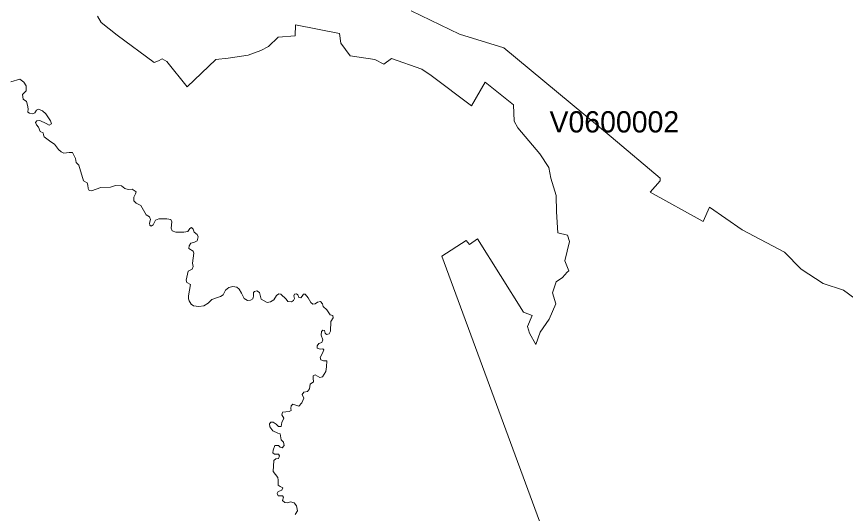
# Model space of a CAD drawing. Extents: x 369010 to 735936, y 6377141 to 6616555.
# Drawn here: x 585055 to 588952, y 6441587 to 6443924 of the extents above; entities that cross this region are included whole.
import ezdxf
from ezdxf.enums import TextEntityAlignment as Align

# ---------------------------------------------------------------- set-up
doc = ezdxf.new("R2010")
doc.units = 0
doc.header["$LTSCALE"] = 40
doc.layers.add('3', color=7, linetype='Continuous', lineweight=13)
doc.layers.add('4', color=7, linetype='Continuous')

msp = doc.modelspace()

# ---------------------------------------------------------------- linework, layer by layer
at = {"layer": '3'}
for points in [[(589145.25, 6442487.43), (588943.17, 6442637.21), (588847.51, 6442667.83), (588743.91, 6442734.86), (588665.95, 6442815.95), (588467.68, 6442921.05), (588312.93, 6443027.8), (588284.13, 6442959.45), (588034.72, 6443097.48), (588082.05, 6443151.26), (588082.05, 6443163.18), (587850.68, 6443358.14), (587346.06, 6443777.2), (587137.19, 6443841.25), (586910.12, 6443950.32)], [(586910.12, 6443950.32), (587137.19, 6443841.25), (587346.06, 6443777.2), (587850.68, 6443358.14), (588082.05, 6443163.18), (588082.05, 6443151.26), (588034.72, 6443097.48), (588284.13, 6442959.45), (588312.93, 6443027.8), (588467.68, 6442921.05), (588665.95, 6442815.95), (588743.91, 6442734.86), (588847.51, 6442667.83), (588943.17, 6442637.21), (589145.25, 6442487.43)], [(585435.15, 6443925.16), (585453.52, 6443896.2), (585528.33, 6443835.79), (585701.78, 6443708.52), (585722.8, 6443714.97), (585739.84, 6443724.24), (585762.02, 6443712.49), (585857.18, 6443593.99), (585992.4, 6443721.43), (586050.16, 6443727.88), (586144.5, 6443742.44), (586203.58, 6443764.79), (586240.33, 6443783.16), (586285.01, 6443826.52), (586365.12, 6443833.14), (586366.27, 6443884.28), (586573.32, 6443844.73), (586579.94, 6443798.72), (586623.14, 6443739.63), (586739.49, 6443721.26), (586782.68, 6443700.24), (586818.1, 6443726.39), (586960.76, 6443675.91), (587004.13, 6443647.11), (587193.96, 6443504.62), (587258.34, 6443615.01), (587392.07, 6443508.59), (587394.72, 6443431.13), (587411.76, 6443400.84), (587514.87, 6443278.7)], [(586050.16, 6443727.88), (585992.4, 6443721.43), (585857.18, 6443593.99), (585762.02, 6443712.49), (585739.84, 6443724.24), (585722.8, 6443714.97), (585701.78, 6443708.52), (585528.33, 6443835.79), (585453.52, 6443896.2), (585435.15, 6443925.16)], [(587535.89, 6441490.76), (587054.61, 6442796.92), (587168.64, 6442870.57), (587184.53, 6442850.87), (587222.59, 6442878.51), (587438.58, 6442532.61), (587479.12, 6442518.21), (587458.27, 6442465.58), (587467.37, 6442434.14), (587496.17, 6442381.51), (587517.19, 6442439.27), (587559.23, 6442499.68), (587590.67, 6442572.33), (587574.78, 6442623.64), (587592, 6442676.1), (587622.12, 6442697.12), (587644.46, 6442722.11), (587651.74, 6442727.57), (587633.37, 6442774.91), (587654.39, 6442865.44), (587646.45, 6442895.73), (587600.6, 6442906.15), (587593.98, 6443005.79), (587592.66, 6443082.08), (587567.67, 6443163.51), (587557.24, 6443213.49), (587514.87, 6443278.7), (587411.76, 6443400.84), (587394.72, 6443431.13), (587392.07, 6443508.59), (587258.34, 6443615.01), (587193.96, 6443504.62), (587004.13, 6443647.11), (586960.76, 6443675.91), (586818.1, 6443726.39), (586782.68, 6443700.24), (586739.49, 6443721.26), (586623.14, 6443739.63), (586579.94, 6443798.72), (586573.32, 6443844.73), (586366.27, 6443884.28), (586365.12, 6443833.14), (586285.01, 6443826.52), (586240.33, 6443783.16), (586203.58, 6443764.79), (586144.5, 6443742.44), (586050.16, 6443727.88)], [(585639.88, 6443034.42), (585617.87, 6443045.84), (585606.78, 6443056.6), (585606.11, 6443073.81), (585614.22, 6443089.7), (585616.87, 6443099.13), (585598.67, 6443112.54), (585580.46, 6443111.05), (585563.58, 6443114.52), (585549.02, 6443128.26), (585519.72, 6443129.42), (585497.21, 6443120.81), (585450.87, 6443120.32), (585408.01, 6443104.76), (585397.25, 6443106.41), (585391.46, 6443115.18), (585390.13, 6443131.24), (585387.15, 6443141.33), (585369.28, 6443151.76), (585347.6, 6443225.58), (585336.18, 6443236.83), (585332.04, 6443256.03), (585318.63, 6443284.16), (585302.75, 6443285.16), (585278.09, 6443280.52), (585264.35, 6443287.81), (585252.1, 6443299.06), (585233.57, 6443324.05), (585216.35, 6443333.82), (585185.07, 6443358.81), (585182.26, 6443367.58), (585180.27, 6443376.52), (585165.38, 6443383.63), (585158.76, 6443402.83), (585149.32, 6443414.08), (585144.86, 6443424.84), (585150.98, 6443433.28), (585165.05, 6443435.27), (585194.18, 6443420.7), (585209.24, 6443412.6), (585219.17, 6443419.05), (585214.7, 6443433.28), (585192.35, 6443466.55), (585176.96, 6443480.45), (585159.09, 6443487.57), (585148.5, 6443482.77), (585140.55, 6443470.36), (585129.96, 6443465.89), (585116.55, 6443468.7), (585107.45, 6443473.5), (585109.44, 6443490.05), (585107.12, 6443507.59), (585101.99, 6443523.81), (585086.76, 6443535.56), (585083.12, 6443556.75), (585100.67, 6443573.8), (585100.33, 6443598.46), (585089.91, 6443615.34), (585070.54, 6443629.24), (585028.51, 6443616.83)], [(585028.51, 6443616.83), (585070.54, 6443629.24), (585089.91, 6443615.34), (585100.33, 6443598.46), (585100.67, 6443573.8), (585083.12, 6443556.75), (585086.76, 6443535.56), (585101.99, 6443523.81), (585107.12, 6443507.59), (585109.44, 6443490.05), (585107.45, 6443473.5), (585116.55, 6443468.7), (585129.96, 6443465.89), (585140.55, 6443470.36), (585148.5, 6443482.77), (585159.09, 6443487.57), (585176.96, 6443480.45), (585192.35, 6443466.55), (585214.7, 6443433.28), (585219.17, 6443419.05), (585209.24, 6443412.6), (585194.18, 6443420.7), (585165.05, 6443435.27), (585150.98, 6443433.28), (585144.86, 6443424.84), (585149.32, 6443414.08), (585158.76, 6443402.83), (585165.38, 6443383.63), (585180.27, 6443376.52), (585182.26, 6443367.58), (585185.07, 6443358.81), (585216.35, 6443333.82), (585233.57, 6443324.05), (585252.1, 6443299.06), (585264.35, 6443287.81), (585278.09, 6443280.52), (585302.75, 6443285.16), (585318.63, 6443284.16), (585332.04, 6443256.03), (585336.18, 6443236.83), (585347.6, 6443225.58), (585369.28, 6443151.76), (585387.15, 6443141.33), (585390.13, 6443131.24), (585391.46, 6443115.18), (585397.25, 6443106.41), (585408.01, 6443104.76), (585450.87, 6443120.32), (585497.21, 6443120.81), (585519.72, 6443129.42), (585549.02, 6443128.26), (585563.58, 6443114.52), (585580.46, 6443111.05)], [(587514.87, 6443278.7), (587557.24, 6443213.49), (587567.67, 6443163.51), (587592.66, 6443082.08), (587593.98, 6443005.79), (587600.6, 6442906.15), (587646.45, 6442895.73), (587654.39, 6442865.44), (587633.37, 6442774.91), (587651.74, 6442727.57), (587644.46, 6442722.11), (587622.12, 6442697.12), (587592, 6442676.1), (587574.78, 6442623.64), (587590.67, 6442572.33), (587559.23, 6442499.68), (587517.19, 6442439.27), (587496.17, 6442381.51), (587467.37, 6442434.14), (587458.27, 6442465.58), (587479.12, 6442518.21), (587438.58, 6442532.61), (587222.59, 6442878.51), (587184.53, 6442850.87), (587168.64, 6442870.57), (587054.61, 6442796.92), (587535.89, 6441490.76)], [(585580.46, 6443111.05), (585598.67, 6443112.54), (585616.87, 6443099.13), (585614.22, 6443089.7), (585606.11, 6443073.81), (585606.78, 6443056.6), (585617.87, 6443045.84), (585639.88, 6443034.42), (585664.87, 6442990.56), (585680.43, 6442981.13), (585685.39, 6442969.54), (585680.1, 6442952.33), (585681.75, 6442943.23), (585688.04, 6442937.43), (585697.31, 6442943.89), (585707.73, 6442966.4), (585723.95, 6442972.85), (585761.69, 6442972.85), (585780.22, 6442969.38), (585784.69, 6442957.79), (585782.54, 6442928.83), (585787.34, 6442916.08), (585804.22, 6442909.63), (585841.3, 6442909.96), (585861.16, 6442913.44), (585869.27, 6442927.67), (585878.37, 6442931.31), (585886.15, 6442923.53), (585890.62, 6442909.13), (585904.35, 6442898.37), (585909.48, 6442888.11), (585904.35, 6442868.58), (585892.6, 6442862.96), (585874.4, 6442858.16), (585866.95, 6442845.74), (585865.29, 6442833.17), (585885.15, 6442820.75), (585888.3, 6442810.16), (585882.18, 6442763.49), (585885.49, 6442748.43), (585881.18, 6442736.18), (585862.65, 6442726.91), (585852.72, 6442683.38), (585856.19, 6442673.62), (585873.07, 6442663.86), (585868.94, 6442637.04), (585864.3, 6442610.4), (585864.3, 6442596), (585866.62, 6442586.56), (585875.72, 6442571.67), (585886.81, 6442563.89), (585912.46, 6442560.58), (585935.14, 6442563.89), (585956.65, 6442575.31), (585973.53, 6442593.68), (586004.65, 6442604.6), (586014.41, 6442606.26), (586026.16, 6442615.03), (586037.75, 6442636.71), (586053.14, 6442648.63), (586072.17, 6442653.59), (586090.38, 6442651.61), (586102.46, 6442641.51), (586113.55, 6442622.15), (586125.47, 6442597.49), (586141.35, 6442588.72), (586154.43, 6442590.37), (586166.51, 6442596.5), (586169.66, 6442607.91), (586169.66, 6442625.46), (586173.63, 6442630.75), (586184.22, 6442633.9), (586197.3, 6442625.62), (586204.74, 6442594.51), (586233.37, 6442579.45), (586248.93, 6442582.1), (586265.48, 6442591.2), (586277.9, 6442611.39), (586287.99, 6442619.33), (586298.25, 6442618.01), (586322.75, 6442594.67), (586330.53, 6442583.59), (586347.41, 6442582.26), (586357.83, 6442588.72), (586361.97, 6442597.65), (586358.66, 6442610.73), (586361.97, 6442617.85), (586370.74, 6442619.17), (586377.86, 6442614.53), (586382.16, 6442602.62), (586392.59, 6442600.96), (586398.38, 6442609.07), (586404.84, 6442617.51), (586412.62, 6442617.85), (586426.35, 6442601.29), (586438.93, 6442578.95), (586448.7, 6442571.5), (586459.78, 6442572.83), (586470.87, 6442580.61), (586483.78, 6442582.92)], [(586533.1, 6442489.41), (586544.19, 6442506.63), (586541.54, 6442517.38), (586528.97, 6442520.36), (586514.4, 6442545.02), (586496.86, 6442560.75), (586493.22, 6442571.83), (586483.78, 6442582.92), (586470.87, 6442580.61), (586459.78, 6442572.83), (586448.7, 6442571.5), (586438.93, 6442578.95), (586426.35, 6442601.29), (586412.62, 6442617.85), (586404.84, 6442617.51), (586398.38, 6442609.07), (586392.59, 6442600.96), (586382.16, 6442602.62), (586377.86, 6442614.53), (586370.74, 6442619.17), (586361.97, 6442617.85), (586358.66, 6442610.73), (586361.97, 6442597.65), (586357.83, 6442588.72), (586347.41, 6442582.26), (586330.53, 6442583.59), (586322.75, 6442594.67), (586298.25, 6442618.01), (586287.99, 6442619.33), (586277.9, 6442611.39), (586265.48, 6442591.2), (586248.93, 6442582.1), (586233.37, 6442579.45), (586204.74, 6442594.51), (586197.3, 6442625.62), (586184.22, 6442633.9), (586173.63, 6442630.75), (586169.66, 6442625.46), (586169.66, 6442607.91), (586166.51, 6442596.5), (586154.43, 6442590.37), (586141.35, 6442588.72), (586125.47, 6442597.49), (586113.55, 6442622.15), (586102.46, 6442641.51), (586090.38, 6442651.61), (586072.17, 6442653.59), (586053.14, 6442648.63), (586037.75, 6442636.71), (586026.16, 6442615.03), (586014.41, 6442606.26), (586004.65, 6442604.6), (585973.53, 6442593.68), (585956.65, 6442575.31), (585935.14, 6442563.89), (585912.46, 6442560.58), (585886.81, 6442563.89), (585875.72, 6442571.67), (585866.62, 6442586.56), (585864.3, 6442596), (585864.3, 6442610.4), (585868.94, 6442637.04), (585873.07, 6442663.86), (585856.19, 6442673.62), (585852.72, 6442683.38), (585862.65, 6442726.91), (585881.18, 6442736.18), (585885.49, 6442748.43), (585882.18, 6442763.49), (585888.3, 6442810.16), (585885.15, 6442820.75), (585865.29, 6442833.17), (585866.95, 6442845.74), (585874.4, 6442858.16), (585892.6, 6442862.96), (585904.35, 6442868.58), (585909.48, 6442888.11), (585904.35, 6442898.37), (585890.62, 6442909.13), (585886.15, 6442923.53), (585878.37, 6442931.31), (585869.27, 6442927.67), (585861.16, 6442913.44), (585841.3, 6442909.96), (585804.22, 6442909.63), (585787.34, 6442916.08), (585782.54, 6442928.83), (585784.69, 6442957.79), (585780.22, 6442969.38), (585761.69, 6442972.85), (585723.95, 6442972.85), (585707.73, 6442966.4), (585697.31, 6442943.89), (585688.04, 6442937.43), (585681.75, 6442943.23), (585680.1, 6442952.33), (585685.39, 6442969.54), (585680.43, 6442981.13), (585664.87, 6442990.56), (585639.88, 6443034.42)], [(586483.78, 6442582.92), (586493.22, 6442571.83), (586496.86, 6442560.75), (586514.4, 6442545.02), (586528.97, 6442520.36), (586541.54, 6442517.38), (586544.19, 6442506.63), (586533.1, 6442489.41), (586530.62, 6442444.07), (586525.32, 6442431.49), (586512.75, 6442427.85), (586505.96, 6442434.47), (586502.32, 6442447.04), (586495.86, 6442448.7), (586489.24, 6442442.25), (586488.09, 6442424.7), (586495.86, 6442402.52), (586490.9, 6442390.77), (586477, 6442385.31), (586468.23, 6442375.22), (586469.22, 6442363.63), (586483.45, 6442359.66), (586495.86, 6442360.98), (586499.67, 6442355.85), (586494.21, 6442340.96), (586482.13, 6442319.44), (586485.44, 6442309.18), (586497.68, 6442304.21), (586514.4, 6442304.55), (586512.08, 6442276.24), (586509.1, 6442253.74), (586494.21, 6442229.41), (586480.8, 6442225.77), (586459.78, 6442238.18), (586450.35, 6442234.21), (586450.02, 6442223.12), (586451.01, 6442206.24), (586436.45, 6442193.99), (586433.14, 6442172.97), (586423.7, 6442160.56), (586405.5, 6442157.41), (586398.05, 6442145.33), (586405.83, 6442129.11), (586397.06, 6442107.43), (586381.83, 6442091.21), (586368.76, 6442095.85), (586354.52, 6442100.31), (586345.75, 6442093.2), (586344.43, 6442080.78), (586346.75, 6442070.69), (586336.98, 6442065.56), (586304.87, 6442062.91), (586303.22, 6442050.33), (586311.66, 6442034.11), (586302.56, 6442014.25), (586298.91, 6441996.21), (586286.67, 6441995.55), (586276.24, 6442006.31), (586261.35, 6442015.41), (586250.92, 6442015.41), (586244.46, 6442007.8), (586246.62, 6441994.56), (586260.02, 6441975.03), (586283.36, 6441964.6), (586294.11, 6441961.13), (586299.91, 6441933.49), (586310.67, 6441921.4), (586312.98, 6441906.67), (586304.54, 6441895.25), (586294.45, 6441897.57), (586286.34, 6441906.01), (586268.79, 6441906.67), (586261.01, 6441884.5), (586259.69, 6441870.93), (586268.13, 6441865.13), (586286.67, 6441865.3), (586291.47, 6441857.19), (586287, 6441845.6), (586273.59, 6441843.62), (586265.15, 6441836.17), (586262.34, 6441784.04), (586283.69, 6441755.73), (586286.01, 6441742.99), (586286.01, 6441718.83), (586294.45, 6441713.03), (586307.69, 6441706.75), (586303.22, 6441695.49), (586295.11, 6441692.51), (586285.34, 6441690.2), (586281.04, 6441679.77), (586285.34, 6441669.67), (586305.7, 6441669.18), (586310.67, 6441663.22), (586305.7, 6441648.16), (586316.46, 6441637.4), (586330.86, 6441636.41), (586343.1, 6441641.04), (586359.99, 6441635.74), (586371.07, 6441621.51), (586375.87, 6441599)], [(586365.61, 6441580.8), (586375.87, 6441599), (586371.07, 6441621.51), (586359.99, 6441635.74), (586343.1, 6441641.04), (586330.86, 6441636.41), (586316.46, 6441637.4), (586305.7, 6441648.16), (586310.67, 6441663.22), (586305.7, 6441669.18), (586285.34, 6441669.67), (586281.04, 6441679.77), (586285.34, 6441690.2), (586295.11, 6441692.51), (586303.22, 6441695.49), (586307.69, 6441706.75), (586294.45, 6441713.03), (586286.01, 6441718.83), (586286.01, 6441742.99), (586283.69, 6441755.73), (586262.34, 6441784.04), (586265.15, 6441836.17), (586273.59, 6441843.62), (586287, 6441845.6), (586291.47, 6441857.19), (586286.67, 6441865.3), (586268.13, 6441865.13), (586259.69, 6441870.93), (586261.01, 6441884.5), (586268.79, 6441906.67), (586286.34, 6441906.01), (586294.45, 6441897.57), (586304.54, 6441895.25), (586312.98, 6441906.67), (586310.67, 6441921.4), (586299.91, 6441933.49), (586294.11, 6441961.13), (586283.36, 6441964.6), (586260.02, 6441975.03), (586246.62, 6441994.56), (586244.46, 6442007.8), (586250.92, 6442015.41), (586261.35, 6442015.41), (586276.24, 6442006.31), (586286.67, 6441995.55), (586298.91, 6441996.21), (586302.56, 6442014.25), (586311.66, 6442034.11), (586303.22, 6442050.33), (586304.87, 6442062.91), (586336.98, 6442065.56), (586346.75, 6442070.69), (586344.43, 6442080.78), (586345.75, 6442093.2), (586354.52, 6442100.31), (586368.76, 6442095.85), (586381.83, 6442091.21), (586397.06, 6442107.43), (586405.83, 6442129.11), (586398.05, 6442145.33), (586405.5, 6442157.41), (586423.7, 6442160.56), (586433.14, 6442172.97), (586436.45, 6442193.99), (586451.01, 6442206.24), (586450.02, 6442223.12), (586450.35, 6442234.21), (586459.78, 6442238.18), (586480.8, 6442225.77), (586494.21, 6442229.41), (586509.1, 6442253.74), (586512.08, 6442276.24), (586514.4, 6442304.55), (586497.68, 6442304.21), (586485.44, 6442309.18), (586482.13, 6442319.44), (586494.21, 6442340.96), (586499.67, 6442355.85), (586495.86, 6442360.98), (586483.45, 6442359.66), (586469.22, 6442363.63), (586468.23, 6442375.22), (586477, 6442385.31), (586490.9, 6442390.77), (586495.86, 6442402.52), (586488.09, 6442424.7), (586489.24, 6442442.25), (586495.86, 6442448.7), (586502.32, 6442447.04), (586505.96, 6442434.47), (586512.75, 6442427.85), (586525.32, 6442431.49), (586530.62, 6442444.07), (586533.1, 6442489.41)], [(586375.87, 6441599), (586365.61, 6441580.8)]]:
    msp.add_lwpolyline(points, dxfattribs=at)

# ---------------------------------------------------------------- texts
at = {"layer": '4'}
msp.add_text('V0600002', height=100, dxfattribs=at).set_placement((587866.02, 6443378.63), align=Align.CENTER)

doc.saveas('drawing.dxf')
